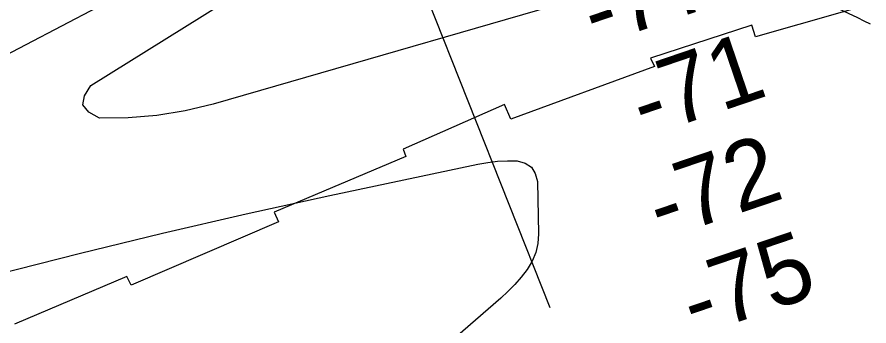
# Model space of a CAD drawing. Extents: x 3855477 to 3893699, y 299188 to 325115.
# Drawn here: x 3878373 to 3879205, y 319066 to 319368 of the extents above; entities that cross this region are included whole.
import ezdxf

# ---------------------------------------------------------------- set-up
doc = ezdxf.new("R2010")
doc.units = 0
for name, color, linetype in [('V-RIVR-EDGE', 7, 'Continuous'), ('V-RIVR-RANG', 7, 'Continuous'), ('V-RRAP-RVMT', 7, 'Continuous'), ('V-TOPO-MINR', 7, 'Continuous')]:
    doc.layers.add(name, color=color, linetype=linetype)

msp = doc.modelspace()

# ---------------------------------------------------------------- linework, layer by layer
at = {"layer": 'V-RIVR-EDGE'}
msp.add_spline([(3877073.38, 318850.92), (3877055.42, 318841), (3877028.28, 318823.53), (3876991.96, 318801.7), (3876971.6, 318789), (3876950.05, 318774.71), (3876940.46, 318765.56), (3876928.89, 318759.22), (3876919.72, 318759.24), (3876914.14, 318759.65), (3876911.35, 318760.46), (3876910.57, 318766.83), (3876916.18, 318775.99), (3876927.75, 318782.73), (3876932.94, 318787.9), (3876936.54, 318792.28), (3876951.71, 318802.6), (3876982.44, 318820.86), (3877004.79, 318832.76), (3877020.35, 318838.3), (3877041.11, 318852.99), (3877056.68, 318863.72), (3877092.61, 318888.73), (3877122.55, 318910.18), (3877157.29, 318936.4), (3877183.64, 318957.06), (3877204.02, 318979.32), (3877221.2, 318997.22), (3877235.99, 319012.32), (3877249.59, 319033.81), (3877267.17, 319050.11), (3877285.53, 319061.62), (3877299.9, 319070.75), (3877311.06, 319074.31), (3877329.82, 319083.83), (3877349.77, 319095.74), (3877371.33, 319108.44), (3877382.1, 319113.99), (3877388.08, 319115.97), (3877392.88, 319120.74), (3877396.48, 319128.3), (3877402.08, 319134.26), (3877408.06, 319137.44), (3877415.64, 319140.61), (3877432.8, 319149.33), (3877447.98, 319161.25), (3877466.76, 319181.13), (3877478.34, 319191.46), (3877487.52, 319198.22), (3877506.3, 319214.91), (3877517.47, 319222.05), (3877524.66, 319226.02), (3877534.62, 319226.79), (3877542.19, 319226.78), (3877548.97, 319226.76), (3877554.55, 319228.74), (3877563.36, 319245.45), (3877581.75, 319269.32), (3877605.73, 319293.97), (3877626.5, 319314.25), (3877638.88, 319323.38), (3877656.83, 319332.5), (3877687.15, 319345.58), (3877735.42, 319364.59), (3877803.65, 319396.3), (3877859.52, 319427.25), (3877905.02, 319451.85), (3877945.33, 319474.47), (3877997.61, 319503.43), (3878019.55, 319515.33), (3878029.52, 319516.9), (3878042.67, 319514.87), (3878047.84, 319511.28), (3878052.6, 319502.5), (3878061.74, 319491.71), (3878073.27, 319481.72), (3878083.23, 319478.11), (3878092, 319478.49), (3878103.56, 319480.45), (3878131.49, 319495.13), (3878140.27, 319499.09), (3878149.84, 319501.46), (3878160.61, 319504.22), (3878180.56, 319512.94), (3878205.3, 319528.42), (3878218.88, 319537.55), (3878218.88, 319539.15), (3878216.89, 319541.15), (3878216.9, 319544.73), (3878218.5, 319547.52), (3878227.28, 319551.88), (3878246.44, 319563.79), (3878263.61, 319576.5), (3878279.19, 319592.4), (3878295.18, 319610.7), (3878311.15, 319623.41), (3878327.92, 319635.32), (3878347.88, 319648.03), (3878370.64, 319665.91), (3878392.2, 319683.39), (3878412.17, 319698.48), (3878422.95, 319707.22), (3878432.93, 319715.97), (3878438.12, 319718.74), (3878444.9, 319721.52), (3878450.88, 319722.3), (3878455.66, 319722.29), (3878460.84, 319719.48), (3878461.23, 319714.7), (3878459.21, 319707.53), (3878454.41, 319698.78), (3878446.02, 319691.62), (3878432.85, 319683.29), (3878411.7, 319670.99), (3878398.92, 319661.45), (3878384.54, 319647.94), (3878374.55, 319638.4), (3878362.97, 319629.26), (3878347.01, 319620.53), (3878332.64, 319612.6), (3878322.26, 319604.65), (3878303.89, 319589.95), (3878281.53, 319569.28), (3878262.35, 319551), (3878258.75, 319546.22), (3878255.55, 319539.06), (3878249.16, 319533.49), (3878239.57, 319527.14), (3878229.61, 319524.77), (3878220.42, 319518.42), (3878195.68, 319504.93), (3878181.72, 319498.19), (3878171.74, 319493.43), (3878162.56, 319486.28), (3878151.39, 319481.53), (3878126.65, 319472.02), (3878094.33, 319453.37), (3878061.6, 319434.72)], degree=3, dxfattribs=at)
at = {"layer": 'V-RIVR-RANG'}
msp.add_line((3878554.73, 319939.15), (3878893.74, 319083.88), dxfattribs=at)
at = {"layer": 'V-RRAP-RVMT'}
for p, q in [((3879221.54, 319384.76), (3879094.56, 319348.48)), ((3879091.07, 319359.86), (3878991.97, 319327.6)), ((3879094.56, 319348.48), (3879091.07, 319359.86)), ((3878991.97, 319327.6), (3878996, 319319.51)), ((3878996, 319319.51), (3878855.7, 319268.06)), ((3878849.49, 319282.41), (3878750.45, 319238.79)), ((3878855.7, 319268.06), (3878849.49, 319282.41)), ((3878750.45, 319238.79), (3878753.07, 319231.5)), ((3878753.07, 319231.5), (3878624.24, 319177.25)), ((3878624.24, 319177.25), (3878628.47, 319167.54)), ((3878628.47, 319167.54), (3878484.67, 319105.74)), ((3878480.42, 319114.24), (3878370.67, 319067.69)), ((3878484.67, 319105.74), (3878480.42, 319114.24))]:
    msp.add_line(p, q, dxfattribs=at)
at = {"layer": 'V-TOPO-MINR'}
for points in [[(3879847.02, 319813.73), (3879414.56, 319725.99), (3879333.63, 319708.99), (3879252.88, 319691.24), (3879172.37, 319672.39), (3879092.04, 319652.79), (3878958.05, 319619.12), (3878944.97, 319615.42), (3878932.07, 319611.21), (3878919.45, 319606.25), (3878907, 319600.79), (3878770.55, 319535.98), (3878690.25, 319497.28), (3878610.25, 319457.97), (3878530.7, 319417.74), (3878451.46, 319376.9), (3877893.65, 319085.35)], [(3878986.42, 319404.68), (3878564.88, 319282.77), (3878537.46, 319276.24), (3878509.82, 319271.47), (3878481.86, 319269.35), (3878453.68, 319268.99), (3878443.25, 319274.77), (3878437.57, 319281.81), (3878438.98, 319290.75), (3878445.14, 319300.96), (3878719.87, 319472.05)], [(3879206.78, 319360.64), (3879200.63, 319363.83), (3879194.39, 319366.89), (3879097.67, 319412.32)], [(3878352.88, 319116.2), (3878434, 319136.84), (3878515.3, 319156.71), (3878596.88, 319175.42), (3878678.64, 319193.37), (3878823.45, 319224.08), (3878832.97, 319225.73), (3878842.53, 319226.91), (3878852.15, 319227.38), (3878861.82, 319227.37), (3878869.56, 319225.08), (3878875.7, 319221.22), (3878879.44, 319215.01), (3878881.58, 319207.23), (3878882.58, 319155.87), (3878881.83, 319146.58), (3878879.94, 319137.65), (3878876.33, 319129.27), (3878871.59, 319121.25), (3878865.67, 319113.75), (3878859.45, 319106.53), (3878852.76, 319099.74), (3878845.75, 319093.24), (3878746.67, 319007.25)]]:
    msp.add_lwpolyline(points, dxfattribs=at)

# ---------------------------------------------------------------- texts
at = {"layer": 'V-RIVR-RANG'}
for s, p in [('-77', (3878938.02, 319339.19)), ('-71', (3878985.77, 319249.81)), ('-72', (3879002.05, 319149.72)), ('-75', (3879035.07, 319055.32))]:
    msp.add_text(s, height=67, rotation=18.81383, dxfattribs=at).set_placement(p)

doc.saveas('drawing.dxf')
